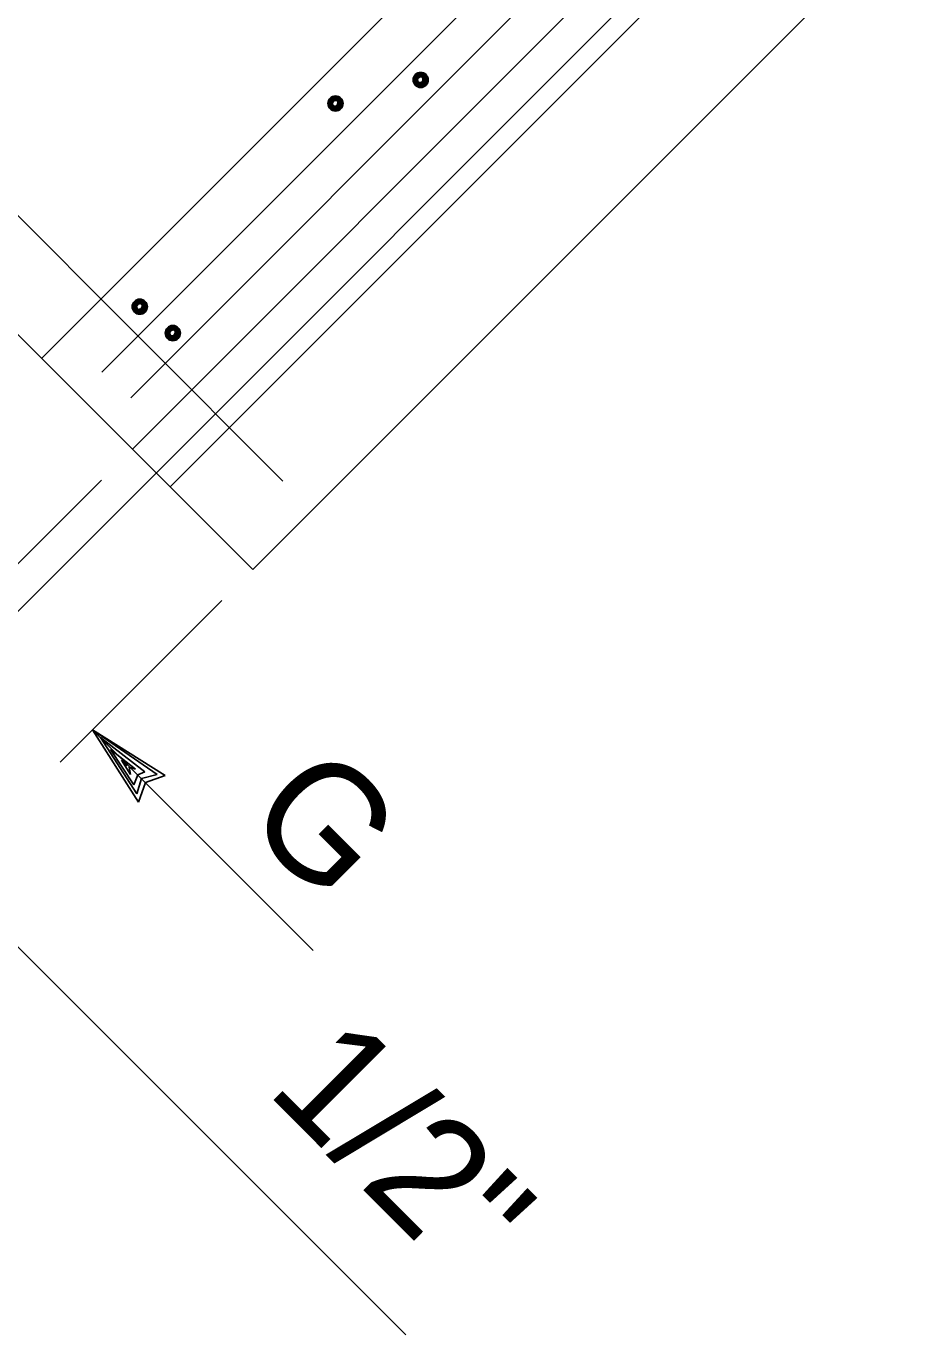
# Model space of a CAD drawing. Extents: x -0.08 to 2.83, y -0.03 to 1.92.
# Drawn here: x 0.2934 to 0.3928, y 1.1821 to 1.327 of the extents above; entities that cross this region are included whole.
import ezdxf

# ---------------------------------------------------------------- set-up
doc = ezdxf.new("R2010")
doc.units = 0
for name, color, linetype in [('50', 7, 'Continuous'), ('51', 7, 'Continuous'), ('55', 7, 'Continuous'), ('57', 7, 'Continuous')]:
    doc.layers.add(name, color=color, linetype=linetype)

msp = doc.modelspace()

# ---------------------------------------------------------------- linework, layer by layer
at = {"layer": '50'}
for p, q in [((0.29508, 1.29018), (0.52603, 1.52115)), ((0.30931, 1.27596), (0.54531, 1.51199)), ((0.31847, 1.2668), (0.55291, 1.50128)), ((0.30513, 1.28013), (0.51959, 1.49462)), ((0.31847, 1.2668), (0.26143, 1.32383))]:
    msp.add_line(p, q, dxfattribs=at)
at = {"layer": '51'}
for p, q in [((0.5075, 1.49439), (0.30176, 1.28865)), ((0.51042, 1.4913), (0.30496, 1.28583)), ((0.3218, 1.2766), (0.27307, 1.32534))]:
    msp.add_line(p, q, dxfattribs=at)
for points in [[(0.33655, 1.32161), (0.33686, 1.32177), (0.33719, 1.32177), (0.33749, 1.32167), (0.33769, 1.32147), (0.3378, 1.32126), (0.33782, 1.32103), (0.33778, 1.32078), (0.33769, 1.32058), (0.33752, 1.32039), (0.3373, 1.32025), (0.33708, 1.32021), (0.33682, 1.32025), (0.33659, 1.32036), (0.33638, 1.32057), (0.33629, 1.32084), (0.33627, 1.32106), (0.33631, 1.32125), (0.33641, 1.32143), (0.33654, 1.32156), (0.33672, 1.32164), (0.33692, 1.32172), (0.33715, 1.32173), (0.33731, 1.32169), (0.33745, 1.32164), (0.33754, 1.32155), (0.33768, 1.32141), (0.33774, 1.32126), (0.33776, 1.3211), (0.33777, 1.32095), (0.33773, 1.32078), (0.33764, 1.32061), (0.33751, 1.32047), (0.33739, 1.32036), (0.33721, 1.32027), (0.33709, 1.32025), (0.33692, 1.32029), (0.33679, 1.32031), (0.33665, 1.32039), (0.33652, 1.32049), (0.33639, 1.32068), (0.33634, 1.32089), (0.33632, 1.32106), (0.33639, 1.3213), (0.33651, 1.32146), (0.33668, 1.32157), (0.33687, 1.32164), (0.33708, 1.32167), (0.33724, 1.32167), (0.33739, 1.3216), (0.33754, 1.32149), (0.33764, 1.32134), (0.33767, 1.32119), (0.33768, 1.321), (0.33765, 1.32079), (0.33756, 1.32063), (0.33742, 1.32048), (0.3373, 1.32037), (0.33708, 1.32031), (0.33691, 1.32034), (0.33675, 1.3204), (0.33658, 1.32053), (0.33646, 1.32072), (0.33639, 1.3209), (0.33639, 1.32106), (0.33643, 1.32122), (0.3365, 1.32135), (0.33663, 1.32147), (0.33676, 1.32153), (0.3369, 1.32158), (0.33704, 1.3216), (0.33722, 1.3216), (0.33738, 1.32156), (0.3375, 1.32144), (0.33757, 1.32132), (0.3376, 1.32109), (0.33758, 1.32089), (0.33751, 1.3207), (0.33738, 1.32054), (0.33725, 1.32046), (0.33715, 1.3204), (0.33696, 1.32039), (0.33684, 1.32044), (0.33666, 1.32052), (0.33654, 1.3207), (0.33647, 1.32089), (0.33645, 1.32106), (0.3365, 1.32122), (0.33659, 1.32136), (0.33673, 1.32146), (0.33694, 1.32151), (0.33711, 1.32155), (0.33727, 1.32156), (0.33741, 1.32147), (0.33745, 1.32141), (0.33751, 1.3213), (0.33753, 1.32119), (0.33753, 1.321), (0.33751, 1.32091), (0.33748, 1.32079), (0.33745, 1.3207)], [(0.33745, 1.3207), (0.33724, 1.32056), (0.3371, 1.32046), (0.33699, 1.32047), (0.33684, 1.32049), (0.33671, 1.32057), (0.3366, 1.32069), (0.33654, 1.32084), (0.33652, 1.32099), (0.33653, 1.32113), (0.33657, 1.32126), (0.33673, 1.32138), (0.33691, 1.32145), (0.33705, 1.32147), (0.33723, 1.3215), (0.33736, 1.32144), (0.33743, 1.32129), (0.33744, 1.3212), (0.33745, 1.32106), (0.33744, 1.32095), (0.33741, 1.32084), (0.33736, 1.32076), (0.3373, 1.32068), (0.33722, 1.32063), (0.33709, 1.32056), (0.33701, 1.32052), (0.33696, 1.32053), (0.33685, 1.32054), (0.33679, 1.32057), (0.33674, 1.32063), (0.33667, 1.3207), (0.33663, 1.32074), (0.33659, 1.32081), (0.33659, 1.32091), (0.33662, 1.32114), (0.33665, 1.32124), (0.33675, 1.32133), (0.33686, 1.32138), (0.33694, 1.3214), (0.33705, 1.32143), (0.33714, 1.32143), (0.33724, 1.32142), (0.33731, 1.32139), (0.33739, 1.32126), (0.33739, 1.32121), (0.33739, 1.32113), (0.33739, 1.32103), (0.33737, 1.32095), (0.33734, 1.32089), (0.33733, 1.32082), (0.33729, 1.32076), (0.33726, 1.32072), (0.33719, 1.32069), (0.33715, 1.32066), (0.33709, 1.32063), (0.33701, 1.32061), (0.33694, 1.32061), (0.33687, 1.32062), (0.33679, 1.32068), (0.33674, 1.32072), (0.33669, 1.32078), (0.33666, 1.32085), (0.33665, 1.32094), (0.33665, 1.32103), (0.33668, 1.3211), (0.33671, 1.32117), (0.33674, 1.32122), (0.33682, 1.32125), (0.33689, 1.32128), (0.337, 1.32133), (0.33707, 1.32134), (0.33713, 1.32135), (0.33721, 1.32133), (0.33727, 1.32125), (0.33731, 1.32117), (0.33731, 1.32113), (0.3373, 1.32102), (0.33728, 1.32095), (0.33727, 1.32092), (0.33725, 1.32086), (0.33722, 1.32081), (0.33718, 1.32076), (0.33713, 1.32073), (0.33711, 1.32071), (0.33705, 1.32071), (0.337, 1.32071), (0.33696, 1.3207), (0.33694, 1.3207), (0.3369, 1.3207), (0.33686, 1.32072), (0.33683, 1.32075), (0.33679, 1.3208), (0.33675, 1.32085), (0.33673, 1.32091), (0.33672, 1.32096), (0.33671, 1.32102), (0.33672, 1.32106), (0.33676, 1.32111), (0.33679, 1.32117), (0.33682, 1.3212), (0.33687, 1.32122)], [(0.32713, 1.31902), (0.32743, 1.31917), (0.32776, 1.31917), (0.32806, 1.31906), (0.32827, 1.31887), (0.32837, 1.31866), (0.3284, 1.31843), (0.32836, 1.31818), (0.32827, 1.31798), (0.32809, 1.31778), (0.32787, 1.31764), (0.32765, 1.31761), (0.32739, 1.31765), (0.32716, 1.31777), (0.32694, 1.31798), (0.32686, 1.31824), (0.32684, 1.31847), (0.32688, 1.31866), (0.32698, 1.31884), (0.32711, 1.31896), (0.3273, 1.31905), (0.32749, 1.31911), (0.32772, 1.31912), (0.32788, 1.31909), (0.32801, 1.31904), (0.32811, 1.31895), (0.32825, 1.31882), (0.32831, 1.31866), (0.32833, 1.3185), (0.32833, 1.31835), (0.3283, 1.31817), (0.32821, 1.31801), (0.32809, 1.31786), (0.32796, 1.31777), (0.32778, 1.31767), (0.32766, 1.31765), (0.32749, 1.31768), (0.32735, 1.31771), (0.32722, 1.3178), (0.32708, 1.31789), (0.32697, 1.31808), (0.32691, 1.31828), (0.32689, 1.31847), (0.32697, 1.3187), (0.32708, 1.31887), (0.32725, 1.31896), (0.32744, 1.31904), (0.32765, 1.31908), (0.3278, 1.31907), (0.32796, 1.31901), (0.32811, 1.31889), (0.32821, 1.31873), (0.32824, 1.31859), (0.32825, 1.3184), (0.32823, 1.31819), (0.32812, 1.31803), (0.32799, 1.31787), (0.32787, 1.31777), (0.32765, 1.31771), (0.32747, 1.31774), (0.32732, 1.31781), (0.32715, 1.31793), (0.32702, 1.31812), (0.32696, 1.31829), (0.32696, 1.31846), (0.327, 1.31862), (0.32707, 1.31874), (0.3272, 1.31887), (0.32733, 1.31892), (0.32747, 1.31897), (0.3276, 1.319), (0.32779, 1.31901), (0.32795, 1.31895), (0.32807, 1.31884), (0.32814, 1.31872), (0.32818, 1.31848), (0.32815, 1.31829), (0.32808, 1.31809), (0.32795, 1.31794), (0.32782, 1.31785), (0.32772, 1.31781), (0.32753, 1.31778), (0.32742, 1.31783), (0.32724, 1.31792), (0.32711, 1.31809), (0.32704, 1.31829), (0.32702, 1.31846), (0.32706, 1.31863), (0.32715, 1.31877), (0.3273, 1.31887), (0.32751, 1.31892), (0.32768, 1.31895), (0.32784, 1.31895), (0.32798, 1.31887), (0.32802, 1.31881), (0.32809, 1.31871), (0.3281, 1.31859), (0.3281, 1.31841), (0.32809, 1.3183), (0.32806, 1.31819), (0.32801, 1.3181)], [(0.32801, 1.3181), (0.3278, 1.31797), (0.32767, 1.31785), (0.32756, 1.31786), (0.3274, 1.31789), (0.32728, 1.31797), (0.32717, 1.31809), (0.3271, 1.31824), (0.32708, 1.31839), (0.3271, 1.31853), (0.32714, 1.31866), (0.3273, 1.31878), (0.32747, 1.31884), (0.32763, 1.31887), (0.3278, 1.31891), (0.32793, 1.31884), (0.32799, 1.31869), (0.32801, 1.31861), (0.32802, 1.31847), (0.32801, 1.31836), (0.32798, 1.31824), (0.32793, 1.31816), (0.32787, 1.31808), (0.32779, 1.31803), (0.32765, 1.31795), (0.32758, 1.31792), (0.32753, 1.31793), (0.32742, 1.31795), (0.32736, 1.31798), (0.3273, 1.31803), (0.32725, 1.31809), (0.3272, 1.31814), (0.32716, 1.31821), (0.32715, 1.31831), (0.32718, 1.31853), (0.32723, 1.31864), (0.32732, 1.31873), (0.32743, 1.31878), (0.32751, 1.3188), (0.32763, 1.31883), (0.32771, 1.31883), (0.32781, 1.31883), (0.32788, 1.31879), (0.32795, 1.31866), (0.32796, 1.31861), (0.32796, 1.31853), (0.32796, 1.31844), (0.32794, 1.31836), (0.32791, 1.31829), (0.3279, 1.31823), (0.32786, 1.31816), (0.32783, 1.31813), (0.32776, 1.31809), (0.32772, 1.31806), (0.32766, 1.31803), (0.32758, 1.31802), (0.32751, 1.31801), (0.32744, 1.31802), (0.32736, 1.31807), (0.32731, 1.31813), (0.32726, 1.31818), (0.32724, 1.31825), (0.32722, 1.31834), (0.32723, 1.31843), (0.32725, 1.3185), (0.32728, 1.31857), (0.32731, 1.31863), (0.32739, 1.31866), (0.32746, 1.31869), (0.32756, 1.31873), (0.32764, 1.31874), (0.3277, 1.31874), (0.32778, 1.31873), (0.32784, 1.31866), (0.32788, 1.31857), (0.32788, 1.31853), (0.32788, 1.31842), (0.32785, 1.31836), (0.32785, 1.31832), (0.32782, 1.31826), (0.32779, 1.31821), (0.32775, 1.31816), (0.3277, 1.31814), (0.32767, 1.31811), (0.32762, 1.3181), (0.32757, 1.3181), (0.32754, 1.3181), (0.32751, 1.31809), (0.32747, 1.31809), (0.32743, 1.31811), (0.32739, 1.31815), (0.32735, 1.31821), (0.32732, 1.31825), (0.3273, 1.3183), (0.32729, 1.31836), (0.32728, 1.31842), (0.3273, 1.31846), (0.32733, 1.3185), (0.32736, 1.31857), (0.32739, 1.31861), (0.32744, 1.31862)], [(0.30545, 1.29652), (0.30575, 1.29667), (0.30608, 1.29668), (0.30638, 1.29657), (0.30659, 1.29637), (0.3067, 1.29616), (0.30672, 1.29594), (0.30668, 1.29569), (0.30659, 1.29549), (0.30642, 1.29529), (0.30619, 1.29515), (0.30597, 1.29511), (0.30571, 1.29516), (0.30549, 1.29526), (0.30527, 1.29548), (0.30518, 1.29574), (0.30516, 1.29597), (0.3052, 1.29615), (0.30531, 1.29634), (0.30544, 1.29647), (0.30561, 1.29655), (0.30581, 1.29662), (0.30603, 1.29663), (0.3062, 1.29659), (0.30634, 1.29654), (0.30643, 1.29645), (0.30658, 1.29632), (0.30663, 1.29616), (0.30665, 1.296), (0.30665, 1.29585), (0.30662, 1.29568), (0.30653, 1.29551), (0.30642, 1.29537), (0.30628, 1.29526), (0.3061, 1.29517), (0.30598, 1.29516), (0.30582, 1.29518), (0.30568, 1.29521), (0.30554, 1.29529), (0.3054, 1.2954), (0.30529, 1.29558), (0.30523, 1.29578), (0.30521, 1.29597), (0.30529, 1.2962), (0.3054, 1.29636), (0.30557, 1.29647), (0.30576, 1.29655), (0.30597, 1.29658), (0.30613, 1.29658), (0.30628, 1.29651), (0.30643, 1.29639), (0.30652, 1.29623), (0.30656, 1.2961), (0.30659, 1.2959), (0.30654, 1.29569), (0.30645, 1.29553), (0.30631, 1.29537), (0.30619, 1.29527), (0.30597, 1.29521), (0.3058, 1.29524), (0.30565, 1.2953), (0.30547, 1.29543), (0.30535, 1.29562), (0.30528, 1.2958), (0.30528, 1.29596), (0.30532, 1.29612), (0.30539, 1.29625), (0.30552, 1.29637), (0.30565, 1.29643), (0.3058, 1.29648), (0.30593, 1.2965), (0.30611, 1.29651), (0.30626, 1.29646), (0.30639, 1.29634), (0.30646, 1.29622), (0.3065, 1.29598), (0.30648, 1.29579), (0.3064, 1.2956), (0.30626, 1.29544), (0.30614, 1.29536), (0.30605, 1.29531), (0.30585, 1.29529), (0.30574, 1.29534), (0.30556, 1.29542), (0.30543, 1.2956), (0.30536, 1.29579), (0.30534, 1.29596), (0.30539, 1.29613), (0.30547, 1.29627), (0.30562, 1.29636), (0.30582, 1.29642), (0.30601, 1.29645), (0.30616, 1.29646), (0.3063, 1.29637), (0.30635, 1.29631), (0.30642, 1.2962), (0.30642, 1.2961), (0.30642, 1.2959), (0.30642, 1.29581), (0.30638, 1.29569), (0.30633, 1.2956)], [(0.30633, 1.2956), (0.30613, 1.29548), (0.30599, 1.29536), (0.30588, 1.29537), (0.30573, 1.29539), (0.30561, 1.29548), (0.30549, 1.29559), (0.30543, 1.29574), (0.3054, 1.29589), (0.30541, 1.29603), (0.30546, 1.29616), (0.30562, 1.29628), (0.3058, 1.29635), (0.30595, 1.29638), (0.30611, 1.29641), (0.30626, 1.29634), (0.30632, 1.29619), (0.30633, 1.2961), (0.30635, 1.29597), (0.30633, 1.29586), (0.3063, 1.29574), (0.30625, 1.29566), (0.30619, 1.29557), (0.30611, 1.29553), (0.30598, 1.29546), (0.30591, 1.29542), (0.30585, 1.29543), (0.30575, 1.29545), (0.30569, 1.29548), (0.30563, 1.29553), (0.30557, 1.2956), (0.30553, 1.29565), (0.30549, 1.29571), (0.30547, 1.29581), (0.3055, 1.29604), (0.30556, 1.29615), (0.30565, 1.29623), (0.30575, 1.29628), (0.30583, 1.2963), (0.30595, 1.29633), (0.30603, 1.29633), (0.30614, 1.29633), (0.30621, 1.29629), (0.30627, 1.29616), (0.30628, 1.29611), (0.30628, 1.29602), (0.30628, 1.29594), (0.30626, 1.29586), (0.30623, 1.29579), (0.30621, 1.29573), (0.30619, 1.29566), (0.30616, 1.29563), (0.30608, 1.29559), (0.30603, 1.29556), (0.30598, 1.29554), (0.30591, 1.29552), (0.30582, 1.29551), (0.30577, 1.29552), (0.30569, 1.29557), (0.30563, 1.29563), (0.30559, 1.29568), (0.30556, 1.29575), (0.30554, 1.29584), (0.30556, 1.29594), (0.30557, 1.296), (0.3056, 1.29607), (0.30563, 1.29613), (0.30571, 1.29615), (0.30578, 1.29618), (0.30588, 1.29623), (0.30595, 1.29624), (0.30603, 1.29625), (0.3061, 1.29623), (0.30616, 1.29615), (0.3062, 1.29607), (0.30621, 1.29602), (0.3062, 1.29592), (0.30618, 1.29586), (0.30617, 1.29582), (0.30614, 1.29577), (0.30611, 1.29571), (0.30607, 1.29566), (0.30603, 1.29563), (0.30601, 1.29561), (0.30594, 1.29561), (0.30589, 1.29561), (0.30586, 1.2956), (0.30582, 1.2956), (0.3058, 1.2956), (0.30575, 1.29562), (0.30571, 1.29565), (0.30568, 1.29571), (0.30565, 1.29575), (0.30561, 1.29581), (0.30561, 1.29586), (0.3056, 1.29592), (0.30561, 1.29596), (0.30565, 1.29601), (0.30568, 1.29607), (0.30571, 1.2961), (0.30577, 1.29612)], [(0.30911, 1.2936), (0.30941, 1.29375), (0.30975, 1.29375), (0.31004, 1.29365), (0.31025, 1.29345), (0.31036, 1.29325), (0.31038, 1.29301), (0.31035, 1.29276), (0.31025, 1.29257), (0.31008, 1.29237), (0.30986, 1.29223), (0.30963, 1.2922), (0.30937, 1.29224), (0.30915, 1.29235), (0.30893, 1.29256), (0.30884, 1.29282), (0.30882, 1.29306), (0.30887, 1.29323), (0.30897, 1.29342), (0.3091, 1.29355), (0.30928, 1.29363), (0.30948, 1.2937), (0.3097, 1.29371), (0.30986, 1.29368), (0.31, 1.29363), (0.3101, 1.29353), (0.31023, 1.2934), (0.3103, 1.29325), (0.31031, 1.29308), (0.31032, 1.29294), (0.31029, 1.29276), (0.31019, 1.29259), (0.31006, 1.29245), (0.30994, 1.29235), (0.30976, 1.29225), (0.30965, 1.29224), (0.30948, 1.29227), (0.30934, 1.29229), (0.3092, 1.29238), (0.30907, 1.29248), (0.30894, 1.29266), (0.30889, 1.29286), (0.30888, 1.29306), (0.30894, 1.29328), (0.30906, 1.29345), (0.30924, 1.29355), (0.30943, 1.29363), (0.30963, 1.29366), (0.30979, 1.29366), (0.30994, 1.29359), (0.3101, 1.29347), (0.31019, 1.29331), (0.31023, 1.29318), (0.31024, 1.29298), (0.3102, 1.29277), (0.31011, 1.29261), (0.30997, 1.29246), (0.30985, 1.29236), (0.30963, 1.29229), (0.30946, 1.29232), (0.30931, 1.29239), (0.30913, 1.29252), (0.30901, 1.29271), (0.30894, 1.29288), (0.30894, 1.29305), (0.30898, 1.29321), (0.30905, 1.29333), (0.30918, 1.29346), (0.30931, 1.29351), (0.30945, 1.29356), (0.30958, 1.29358), (0.30978, 1.29359), (0.30993, 1.29355), (0.31005, 1.29342), (0.31013, 1.29331), (0.31017, 1.29308), (0.31014, 1.29287), (0.31006, 1.29268), (0.30993, 1.29252), (0.3098, 1.29244), (0.30971, 1.29239), (0.30952, 1.29237), (0.30941, 1.29242), (0.30921, 1.29251), (0.3091, 1.29268), (0.30902, 1.29287), (0.309, 1.29305), (0.30905, 1.29322), (0.30913, 1.29335), (0.30929, 1.29345), (0.30949, 1.2935), (0.30966, 1.29354), (0.30983, 1.29355), (0.30996, 1.29346), (0.31, 1.29339), (0.31006, 1.2933), (0.31009, 1.29318), (0.31009, 1.29299), (0.31006, 1.29289), (0.31004, 1.29278), (0.31, 1.29268)], [(0.31, 1.29268), (0.30979, 1.29255), (0.30966, 1.29244), (0.30954, 1.29245), (0.30939, 1.29247), (0.30927, 1.29256), (0.30915, 1.29268), (0.30909, 1.29283), (0.30907, 1.29297), (0.30908, 1.29311), (0.30913, 1.29325), (0.30929, 1.29336), (0.30946, 1.29344), (0.30961, 1.29347), (0.30978, 1.29349), (0.30992, 1.29342), (0.30998, 1.29327), (0.30999, 1.29318), (0.31, 1.29305), (0.30999, 1.29294), (0.30996, 1.29283), (0.30991, 1.29274), (0.30985, 1.29266), (0.30977, 1.29262), (0.30964, 1.29254), (0.30956, 1.29251), (0.30952, 1.29251), (0.30941, 1.29254), (0.30935, 1.29256), (0.30929, 1.29261), (0.30923, 1.29268), (0.30919, 1.29273), (0.30915, 1.2928), (0.30913, 1.29289), (0.30916, 1.29313), (0.3092, 1.29323), (0.30931, 1.29331), (0.30941, 1.29336), (0.3095, 1.29339), (0.30961, 1.29341), (0.3097, 1.29341), (0.30979, 1.29341), (0.30988, 1.29337), (0.30993, 1.29325), (0.30994, 1.29319), (0.30994, 1.2931), (0.30994, 1.29302), (0.30992, 1.29294), (0.30989, 1.29287), (0.30988, 1.29282), (0.30984, 1.29274), (0.30982, 1.29272), (0.30975, 1.29268), (0.3097, 1.29265), (0.30965, 1.29262), (0.30956, 1.29261), (0.30949, 1.29259), (0.30943, 1.29261), (0.30935, 1.29266), (0.30929, 1.29272), (0.30924, 1.29276), (0.30922, 1.29284), (0.3092, 1.29293), (0.3092, 1.29301), (0.30924, 1.29309), (0.30926, 1.29315), (0.30929, 1.29322), (0.30937, 1.29323), (0.30944, 1.29327), (0.30954, 1.29331), (0.30962, 1.29333), (0.30969, 1.29333), (0.30976, 1.29331), (0.30983, 1.29323), (0.30986, 1.29315), (0.30987, 1.2931), (0.30986, 1.29301), (0.30984, 1.29294), (0.30983, 1.2929), (0.3098, 1.29285), (0.30977, 1.2928), (0.30973, 1.29274), (0.30969, 1.29272), (0.30966, 1.2927), (0.3096, 1.29269), (0.30955, 1.29269), (0.30952, 1.29268), (0.30949, 1.29268), (0.30945, 1.29268), (0.30941, 1.2927), (0.30937, 1.29273), (0.30934, 1.2928), (0.30931, 1.29284), (0.30928, 1.29289), (0.30928, 1.29294), (0.30926, 1.293), (0.30928, 1.29305), (0.30932, 1.29309), (0.30934, 1.29315), (0.30937, 1.29318), (0.30943, 1.29321)]]:
    msp.add_lwpolyline(points, dxfattribs=at)
for centre in [(0.33706, 1.321), (0.32763, 1.3184), (0.30595, 1.2959), (0.30961, 1.29298)]:
    msp.add_circle(centre, 0.00084, dxfattribs=at)
at = {"layer": '55'}
for p, q in [((0.30777, 1.27749), (0.52223, 1.49198)), ((0.28392, 1.25364), (0.30777, 1.27749)), ((0.29006, 1.26507), (0.30171, 1.27671)), ((0.29715, 1.24549), (0.31504, 1.26339)), ((0.30072, 1.24908), (0.30876, 1.24399)), ((0.30581, 1.24104), (0.30072, 1.24908)), ((0.30072, 1.24908), (0.30786, 1.24413)), ((0.32517, 1.22463), (0.30072, 1.24908)), ((0.30563, 1.24199), (0.30159, 1.24823)), ((0.30159, 1.24823), (0.30653, 1.24442)), ((0.30529, 1.24299), (0.30272, 1.24689)), ((0.30272, 1.24689), (0.30548, 1.2447)), ((0.30491, 1.24413), (0.30392, 1.2457)), ((0.30392, 1.2457), (0.30453, 1.24509)), ((0.30548, 1.2447), (0.30477, 1.24494)), ((0.30477, 1.24494), (0.30491, 1.24413)), ((0.30653, 1.24442), (0.30572, 1.24409)), ((0.33542, 1.18209), (0.27388, 1.2436)), ((0.30572, 1.24409), (0.30529, 1.24299)), ((0.30614, 1.24366), (0.30563, 1.24199)), ((0.30658, 1.24323), (0.30581, 1.24104)), ((0.30786, 1.24413), (0.30614, 1.24366)), ((0.30876, 1.24399), (0.30658, 1.24323))]:
    msp.add_line(p, q, dxfattribs=at)

# ---------------------------------------------------------------- texts
at = {"layer": '57'}
for s, height, p in [('G', 0.01302, (0.31714, 1.23902)), ('1/2"', 0.013021, (0.31982, 1.20901))]:
    msp.add_text(s, height=height, rotation=315.0034, dxfattribs=at).set_placement(p)

doc.saveas('drawing.dxf')
